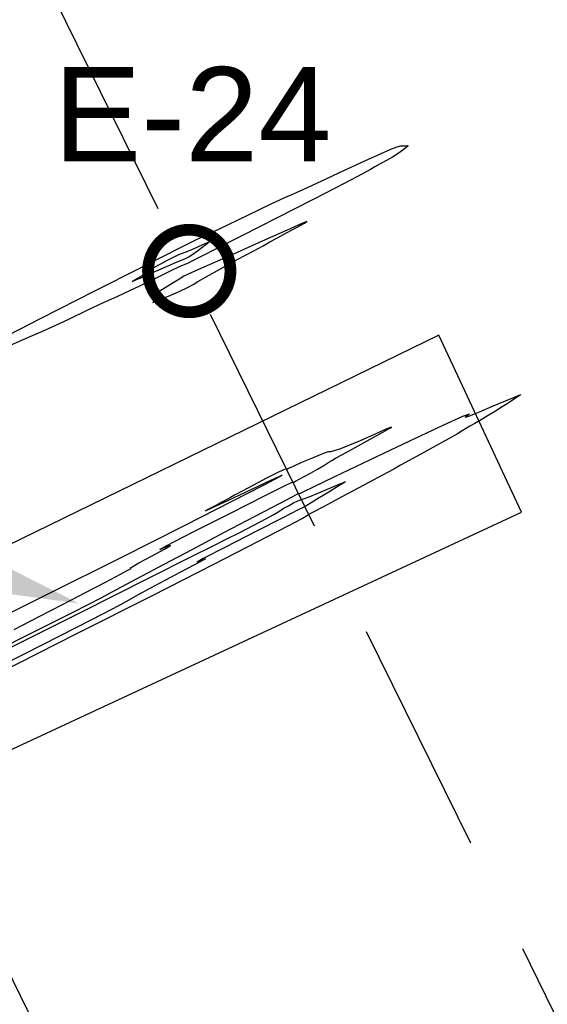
# Model space of a CAD drawing. Extents: x 3249832 to 3255657, y 13789405 to 13793316.
# Tile 601 of 656: x 3254814 to 3254926, y 13790838 to 13791046. Entities that reach past the tile are written whole.
import ezdxf

# ---------------------------------------------------------------- set-up
doc = ezdxf.new("R2010")
doc.units = 0
doc.header["$LTSCALE"] = 100
doc.header["$MEASUREMENT"] = 0
doc.linetypes.add('DASHED', pattern=[0.75, 0.5, -0.25])
for name, color, linetype in [('GRATIO_CON', 10, 'CONTINUOUS'), ('PLAN', 7, 'CONTINUOUS'), ('TARGETS_EAST', 7, 'CONTINUOUS')]:
    doc.layers.add(name, color=color, linetype=linetype)
doc.styles.add('Gratio_032316_contours$0$symbol', font='symbol.shx')
doc.styles.get("Standard").update_dxf_attribs({"font": 'arial.ttf'})
doc.linetypes.add('Gratio_032316_contours$0$DEPRESSION', pattern='A,0.3,["%",Gratio_032316_contours$0$symbol,S=0.05,R=180,X=0,Y=0],0.0001', length=0.3001)

# ---------------------------------------------------------------- blocks, each defined once
blk = doc.blocks.new('Gratio_032316_contours')
at = {"layer": 'GRATIO_CON', "color": 5, "linetype": 'Continuous', "flags": 128}
for points in [[(3254809.23, 13790978.31), (3254818.66, 13790983.12), (3254830.07, 13790988.9), (3254839.87, 13790993.86), (3254845.35, 13790996.63), (3254847.37, 13790997.66), (3254847.66, 13790997.81), (3254847.66, 13790997.8), (3254847.66, 13790997.8), (3254847.66, 13790997.81), (3254847.8, 13790997.89), (3254848.82, 13790998.4), (3254851.61, 13790999.75), (3254856.61, 13791002.15), (3254862.5, 13791004.96), (3254867.49, 13791007.32), (3254870.38, 13791008.66), (3254872.17, 13791009.46), (3254874.41, 13791010.46), (3254878.21, 13791012.21), (3254882.9, 13791014.39), (3254887.34, 13791016.45), (3254890.63, 13791017.97), (3254892.83, 13791018.94), (3254894.18, 13791019.47), (3254894.96, 13791019.66), (3254895.4, 13791019.66), (3254895.71, 13791019.62), (3254896.06, 13791019.66), (3254896.38, 13791019.71), (3254896.51, 13791019.68), (3254896.37, 13791019.51), (3254896.01, 13791019.2), (3254895.5, 13791018.81), (3254894.92, 13791018.37), (3254894.18, 13791017.86), (3254893.2, 13791017.25), (3254891.93, 13791016.54), (3254890.59, 13791015.81), (3254889.45, 13791015.18), (3254888.53, 13791014.64), (3254886.82, 13791013.69), (3254883.06, 13791011.72), (3254876.53, 13791008.36), (3254868.61, 13791004.32), (3254861.24, 13791000.57), (3254855.93, 13790997.88), (3254852.58, 13790996.18), (3254850.66, 13790995.21), (3254849.69, 13790994.72), (3254849.33, 13790994.55), (3254849.27, 13790994.53), (3254849.16, 13790994.51), (3254848.47, 13790994.21), (3254846.62, 13790993.34), (3254843.33, 13790991.75), (3254839.52, 13790989.91), (3254836.37, 13790988.4), (3254834.69, 13790987.62), (3254833.61, 13790987.14), (3254831.84, 13790986.34), (3254828.52, 13790984.77), (3254824.47, 13790982.85), (3254820.93, 13790981.18), (3254818.75, 13790980.18), (3254817.22, 13790979.53), (3254815.26, 13790978.69), (3254812.12, 13790977.31)], [(3254802.82, 13790909.38), (3254815, 13790915.5), (3254825.44, 13790920.76), (3254831.51, 13790923.86), (3254834.52, 13790925.45), (3254836.75, 13790926.68), (3254840.08, 13790928.46), (3254844.77, 13790930.94), (3254850.67, 13790934.05), (3254857.45, 13790937.61), (3254864.05, 13790941.07), (3254869.21, 13790943.77), (3254872.04, 13790945.26), (3254873.08, 13790945.81), (3254873.24, 13790945.88), (3254873.26, 13790945.87), (3254873.38, 13790945.89), (3254873.68, 13790946), (3254874.4, 13790946.33), (3254876.47, 13790947.32), (3254880.97, 13790949.48), (3254888.4, 13790953.04), (3254896.92, 13790957.11), (3254904.1, 13790960.49), (3254908.13, 13790962.3), (3254909.52, 13790962.82), (3254909.42, 13790962.63), (3254908.89, 13790962.27), (3254908.66, 13790962.07), (3254909.41, 13790962.31), (3254911.54, 13790963.18), (3254914.43, 13790964.4), (3254917.18, 13790965.57), (3254919.08, 13790966.37), (3254920.11, 13790966.8), (3254920.46, 13790966.91), (3254920.28, 13790966.76), (3254919.76, 13790966.43), (3254919.08, 13790966), (3254918.36, 13790965.52), (3254917.53, 13790964.96), (3254916.47, 13790964.26), (3254915.08, 13790963.39), (3254913.53, 13790962.45), (3254912, 13790961.55), (3254910.68, 13790960.78), (3254909.59, 13790960.16), (3254908.71, 13790959.64), (3254907.98, 13790959.18), (3254906.97, 13790958.56), (3254905.21, 13790957.54), (3254902.42, 13790956), (3254899.25, 13790954.27), (3254896.57, 13790952.81), (3254894.91, 13790951.89), (3254893.47, 13790951.09), (3254891.12, 13790949.81), (3254887.14, 13790947.68), (3254882.49, 13790945.21), (3254878.55, 13790943.11), (3254876.35, 13790941.94), (3254875.54, 13790941.51), (3254875.44, 13790941.43), (3254875.28, 13790941.3), (3254874.11, 13790940.64), (3254870.88, 13790938.93), (3254864.71, 13790935.72), (3254855.23, 13790930.85), (3254842.2, 13790924.23), (3254826.04, 13790916.06), (3254809.65, 13790907.81)], [(3254810.04, 13790912.15), (3254826.88, 13790920.6), (3254841.59, 13790927.99), (3254850.58, 13790932.51), (3254855.18, 13790934.83), (3254857.91, 13790936.2), (3254860.81, 13790937.65), (3254863.81, 13790939.18), (3254866.35, 13790940.51), (3254868.03, 13790941.45), (3254869.12, 13790942.12), (3254870.04, 13790942.7), (3254871.12, 13790943.32), (3254872.22, 13790943.91), (3254873.12, 13790944.35), (3254873.7, 13790944.57), (3254874.33, 13790944.78), (3254875.52, 13790945.22), (3254877.56, 13790946.06), (3254879.94, 13790947.05), (3254881.92, 13790947.88), (3254882.96, 13790948.31), (3254883.25, 13790948.41), (3254883.18, 13790948.35), (3254882.99, 13790948.23), (3254882.52, 13790947.93), (3254881.47, 13790947.29), (3254879.71, 13790946.22), (3254877.68, 13790944.98), (3254875.97, 13790943.94), (3254875.01, 13790943.35), (3254874.66, 13790943.13), (3254874.61, 13790943.1), (3254874.43, 13790943.02), (3254873.22, 13790942.43), (3254869.95, 13790940.78), (3254864.18, 13790937.84), (3254857.74, 13790934.54), (3254853.04, 13790932.09), (3254851.75, 13790931.34), (3254852.6, 13790931.67), (3254853.55, 13790932.07), (3254853.02, 13790931.74), (3254851.07, 13790930.7), (3254848.2, 13790929.19), (3254844.92, 13790927.46), (3254841.72, 13790925.74), (3254839.09, 13790924.31), (3254837.24, 13790923.28), (3254835.23, 13790922.18), (3254831.84, 13790920.4), (3254826.19, 13790917.49), (3254818.83, 13790913.73), (3254810.63, 13790909.55)]]:
    blk.add_lwpolyline(points, dxfattribs=at)
at = {"layer": 'GRATIO_CON', "color": 1, "linetype": 'Continuous', "flags": 128}
blk.add_lwpolyline([(3254863.62, 13790997.33), (3254865.75, 13790998.47), (3254867.19, 13790999.26), (3254868.67, 13791000.07), (3254870.7, 13791001.17), (3254872.86, 13791002.35), (3254874.52, 13791003.27), (3254875.06, 13791003.62), (3254873.99, 13791003.18), (3254870.85, 13791001.78), (3254865.54, 13790999.4), (3254859.45, 13790996.67), (3254854.31, 13790994.38), (3254851.44, 13790993.11), (3254850.38, 13790992.65), (3254850.22, 13790992.6), (3254850.2, 13790992.6), (3254850.11, 13790992.56), (3254849.87, 13790992.44), (3254849.45, 13790992.22), (3254848.97, 13790991.98), (3254848.59, 13790991.78), (3254848.45, 13790991.7), (3254848.47, 13790991.71), (3254848.55, 13790991.74), (3254848.57, 13790991.74), (3254848.3, 13790991.58), (3254847.52, 13790991.09), (3254846.1, 13790990.22), (3254844.43, 13790989.19), (3254843.01, 13790988.31), (3254842.24, 13790987.79), (3254842.01, 13790987.55), (3254842.12, 13790987.42), (3254842.36, 13790987.26), (3254842.62, 13790987.06), (3254842.77, 13790986.87), (3254842.74, 13790986.7), (3254842.6, 13790986.57), (3254842.42, 13790986.47), (3254842.35, 13790986.43), (3254842.68, 13790986.55), (3254843.73, 13790986.98), (3254845.65, 13790987.79), (3254847.91, 13790988.77), (3254849.82, 13790989.64), (3254850.95, 13790990.24), (3254851.92, 13790990.86), (3254853.64, 13790991.9), (3254856.69, 13790993.59), (3254860.36, 13790995.58), (3254863.62, 13790997.33)], close=True, dxfattribs=at)
at = {"layer": 'GRATIO_CON', "color": 5, "linetype": 'Gratio_032316_contours$0$DEPRESSION', "flags": 128}
blk.add_lwpolyline([(3254838.22, 13790990.96), (3254838, 13790990.88), (3254838.18, 13790991.01), (3254838.78, 13790991.38), (3254839.74, 13790991.97), (3254840.81, 13790992.63), (3254841.66, 13790993.17), (3254842.06, 13790993.45), (3254842.11, 13790993.51), (3254841.96, 13790993.46), (3254841.8, 13790993.4), (3254841.91, 13790993.48), (3254842.56, 13790993.84), (3254843.92, 13790994.57), (3254845.58, 13790995.44), (3254847.02, 13790996.17), (3254847.89, 13790996.57), (3254848.46, 13790996.78), (3254849.21, 13790997.07), (3254850.46, 13790997.61), (3254851.91, 13790998.25), (3254853.14, 13790998.8), (3254853.85, 13790999.1), (3254854.12, 13790999.2), (3254854.19, 13790999.21), (3254854.24, 13790999.21), (3254854.27, 13790999.22), (3254854.29, 13790999.22), (3254854.25, 13790999.18), (3254854.06, 13790999.03), (3254853.6, 13790998.67), (3254852.8, 13790998.06), (3254851.82, 13790997.33), (3254850.86, 13790996.63), (3254850.07, 13790996.12), (3254849.49, 13790995.79), (3254849.1, 13790995.6), (3254848.83, 13790995.51), (3254848.39, 13790995.36), (3254847.42, 13790994.96), (3254845.7, 13790994.22), (3254843.57, 13790993.27), (3254841.52, 13790992.37), (3254839.94, 13790991.67), (3254838.85, 13790991.21), (3254838.22, 13790990.96)], close=True, dxfattribs=at)
at = {"layer": 'GRATIO_CON', "color": 1, "linetype": 'Continuous', "flags": 128}
blk.add_lwpolyline([(3254812.94, 13790917.04), (3254818.25, 13790919.8), (3254823.2, 13790922.37), (3254828.04, 13790924.89), (3254832.34, 13790927.12), (3254835.52, 13790928.79), (3254837.2, 13790929.69), (3254837.74, 13790930.01), (3254837.68, 13790930.05), (3254837.57, 13790930.08), (3254837.96, 13790930.38), (3254839.4, 13790931.2), (3254842.08, 13790932.65), (3254844.81, 13790934.13), (3254846.08, 13790934.88), (3254845.07, 13790934.51), (3254843.86, 13790934.04), (3254845.21, 13790934.83), (3254850.95, 13790937.78), (3254858.97, 13790941.84), (3254866.2, 13790945.47), (3254870.29, 13790947.51), (3254871.81, 13790948.24), (3254872.03, 13790948.32), (3254872.05, 13790948.3), (3254872.06, 13790948.27), (3254872.07, 13790948.26), (3254872.09, 13790948.26), (3254872.24, 13790948.34), (3254872.65, 13790948.55), (3254873.41, 13790948.94), (3254874.48, 13790949.51), (3254875.81, 13790950.23), (3254877.27, 13790951.07), (3254878.67, 13790951.88), (3254879.73, 13790952.53), (3254880.37, 13790952.93), (3254881.11, 13790953.37), (3254882.62, 13790954.21), (3254885.29, 13790955.68), (3254888.45, 13790957.42), (3254891.14, 13790958.9), (3254892.61, 13790959.74), (3254892.97, 13790960), (3254892.56, 13790959.85), (3254891.66, 13790959.47), (3254890.32, 13790958.87), (3254888.53, 13790958.07), (3254886.35, 13790957.11), (3254884.1, 13790956.15), (3254882.16, 13790955.38), (3254880.84, 13790954.94), (3254880.04, 13790954.76), (3254879.61, 13790954.72), (3254879.35, 13790954.69), (3254878.89, 13790954.54), (3254877.86, 13790954.12), (3254876.05, 13790953.36), (3254873.93, 13790952.45), (3254872.13, 13790951.67), (3254871.13, 13790951.22), (3254870.77, 13790951.03), (3254870.72, 13790950.99), (3254870.72, 13790950.99), (3254870.71, 13790951.01), (3254870.69, 13790951.05), (3254870.58, 13790951.09), (3254870.07, 13790950.93), (3254868.76, 13790950.32), (3254866.46, 13790949.13), (3254863.71, 13790947.69), (3254861.28, 13790946.39), (3254859.72, 13790945.54), (3254858.83, 13790945.06), (3254858.23, 13790944.73), (3254857.57, 13790944.37), (3254856.71, 13790943.92), (3254855.55, 13790943.32), (3254854.2, 13790942.62), (3254853.56, 13790942.26), (3254854.74, 13790942.78), (3254858.39, 13790944.5), (3254863.24, 13790946.79), (3254867.54, 13790948.81), (3254869.8, 13790949.83), (3254869.39, 13790949.52), (3254865.93, 13790947.7), (3254859.14, 13790944.2), (3254849.03, 13790939.05), (3254835.71, 13790932.33), (3254819.79, 13790924.38), (3254803.97, 13790916.51)], dxfattribs=at)

msp = doc.modelspace()

# ---------------------------------------------------------------- linework, layer by layer
at = {"layer": 'PLAN', "color": 8, "linetype": 'DASHED'}
for p, q in [((3253727.59, 13793271.41), (3255567.17, 13789537.28)), ((3253637.88, 13793227.22), (3255477.47, 13789493.09))]:
    msp.add_line(p, q, dxfattribs=at)
at = {"layer": 'TARGETS_EAST', "const_width": 2.5}
msp.add_lwpolyline([(3254841.33, 13790993.1, 1), (3254858.83, 13790993.1, 1)], format="xyb", close=True, dxfattribs=at)
at = {"layer": 'TARGETS_EAST'}
msp.add_lwpolyline([(3254751.82, 13790901.85), (3254764.68, 13790869.47), (3254920.57, 13790941.94), (3254903.07, 13790979.47), (3254799.66, 13790929.09)], close=True, dxfattribs=at)
msp.add_solid([(3254808.62, 13790931.69), (3254806.64, 13790925.32), (3254826.73, 13790922.56)], dxfattribs=at)

# ---------------------------------------------------------------- block references
msp.add_blockref('Gratio_032316_contours', (0, 0), dxfattribs=at)

# ---------------------------------------------------------------- texts
msp.add_text('E-24', height=20, dxfattribs=at).set_placement((3254821.28, 13791016.35))

doc.saveas('drawing.dxf')
